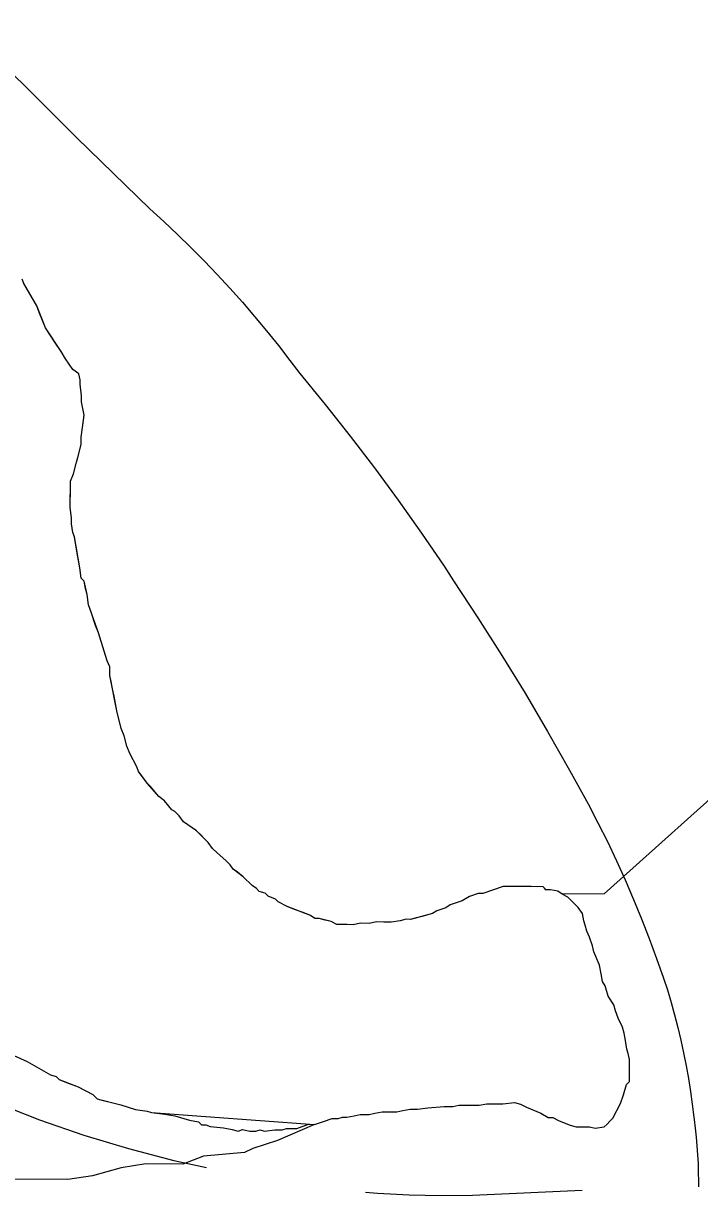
# Model space of a CAD drawing. Extents: x 3172231 to 3210228, y 940198 to 965780.
# Drawn here: x 3181183.9 to 3181351.8, y 960023.7 to 960314.7 of the extents above; entities that cross this region are included whole.
import ezdxf

# ---------------------------------------------------------------- set-up
doc = ezdxf.new("R2010")
doc.units = 0
for name, color, linetype in [('V-ROAD-CNTR', 7, 'Continuous'), ('V-SITE-VEGE', 7, 'Continuous'), ('V-TOPO-SHOR', 7, 'Continuous')]:
    doc.layers.add(name, color=color, linetype=linetype)

msp = doc.modelspace()

# ---------------------------------------------------------------- linework, layer by layer
at = {"layer": 'V-ROAD-CNTR'}
for points in [[(3181168.561, 960314.716), (3181197.09, 960286.338), (3181215.237, 960268.668), (3181215.237, 960268.668), (3181218.692, 960265.535), (3181222.092, 960262.34), (3181225.436, 960259.086), (3181228.721, 960255.774), (3181231.949, 960252.405), (3181235.117, 960248.981), (3181238.226, 960245.503), (3181241.273, 960241.971), (3181244.259, 960238.385), (3181247.18, 960234.747), (3181250.039, 960231.061), (3181252.468, 960227.819), (3181252.468, 960227.819), (3181258.786, 960220.106), (3181264.971, 960212.285), (3181271.016, 960204.357), (3181276.923, 960196.327), (3181282.69, 960188.192), (3181288.314, 960179.959)], [(3181288.314, 960179.959), (3181290.7, 960176.371), (3181290.7, 960176.371), (3181296.752, 960167.153), (3181302.662, 960157.841), (3181308.425, 960148.436), (3181314.043, 960138.944), (3181319.511, 960129.363), (3181324.152, 960120.952), (3181324.152, 960120.952), (3181326.554, 960116.293), (3181328.874, 960111.593), (3181331.117, 960106.854), (3181333.278, 960102.076), (3181335.354, 960097.263), (3181337.351, 960092.415), (3181339.264, 960087.535), (3181341.093, 960082.622), (3181342.836, 960077.678), (3181343.815, 960074.782), (3181343.815, 960074.782), (3181344.718, 960071.683), (3181345.568, 960068.566), (3181346.364, 960065.437), (3181347.106, 960062.293), (3181347.792, 960059.137), (3181348.423, 960055.969), (3181348.998, 960052.791), (3181349.518, 960049.604), (3181349.981, 960046.407), (3181350.391, 960043.204), (3181350.46, 960042.602), (3181350.46, 960042.602), (3181350.72, 960040.423), (3181350.944, 960038.24), (3181351.13, 960036.054), (3181351.28, 960033.865), (3181351.39, 960031.674), (3181351.464, 960029.48), (3181351.501, 960027.287), (3181351.501, 960025.874)], [(3181136.292, 960066.369), (3181145.206, 960062.08), (3181155.943, 960056.405), (3181166.394, 960051.383), (3181177.049, 960046.756), (3181187.879, 960042.542), (3181198.866, 960038.747), (3181209.979, 960035.379), (3181221.199, 960032.447), (3181229.302, 960030.658)], [(3181268.796, 960024.561), (3181271.796, 960024.314), (3181279.678, 960023.903), (3181287.567, 960023.731), (3181295.371, 960023.79), (3181322.615, 960025.087)]]:
    msp.add_lwpolyline(points, dxfattribs=at)
at = {"layer": 'V-SITE-VEGE'}
for points in [[(3181196.148, 960188.325), (3181195.804, 960190.519), (3181195.816, 960191.979), (3181195.474, 960194.537), (3181195.533, 960201.107), (3181196.279, 960202.925), (3181197.034, 960205.838), (3181197.411, 960206.929), (3181198.169, 960210.208), (3181198.183, 960212.035), (3181198.966, 960217.501), (3181198.263, 960220.792), (3181198.278, 960222.252), (3181197.94, 960225.177), (3181197.948, 960226.273), (3181197.596, 960227.735), (3181196.146, 960228.843), (3181194.343, 960231.413), (3181193.266, 960233.248), (3181189.303, 960239.126), (3181187.161, 960244.621), (3181185.725, 960247.191), (3181183.925, 960250.124), (3181183.571, 960251.221)], [(3181363.922, 960130.713), (3181328.108, 960098.598), (3181317.627, 960098.533), (3181316.539, 960099.274), (3181314.717, 960099.655), (3181313.623, 960099.665), (3181312.898, 960100.403), (3181303.043, 960100.491), (3181297.919, 960098.715), (3181296.823, 960098.721), (3181294.624, 960098.01), (3181292.791, 960096.933), (3181289.86, 960095.864), (3181288.76, 960095.143), (3181286.563, 960094.433), (3181285.463, 960093.714), (3181279.974, 960092.301), (3181278.881, 960092.313), (3181277.416, 960091.961), (3181275.223, 960091.615), (3181271.571, 960091.647), (3181269.745, 960091.299), (3181267.553, 960091.32), (3181265.726, 960090.969), (3181261.71, 960091.006), (3181260.256, 960091.75), (3181257.344, 960092.505), (3181256.248, 960092.516), (3181255.161, 960093.257), (3181249.34, 960095.498), (3181247.159, 960096.612), (3181246.436, 960097.349), (3181244.618, 960098.094), (3181243.895, 960098.834), (3181242.441, 960099.209), (3181241.716, 960099.946), (3181240.626, 960100.685), (3181238.455, 960102.895), (3181235.918, 960104.742), (3181235.197, 960105.844), (3181234.111, 960106.95), (3181231.939, 960108.791), (3181230.853, 960109.899), (3181229.772, 960111.368), (3181226.878, 960114.315), (3181223.611, 960116.535), (3181222.53, 960118.003), (3181221.447, 960119.109), (3181220.718, 960119.48), (3181218.913, 960121.685), (3181217.463, 960122.793), (3181214.571, 960126.107), (3181212.411, 960129.046), (3181212.05, 960130.146), (3181210.258, 960133.445), (3181209.544, 960135.276), (3181208.837, 960137.836), (3181208.122, 960139.669), (3181207.068, 960144.06), (3181205.321, 960152.835), (3181205.343, 960155.025), (3181204.624, 960156.491), (3181202.496, 960163.446), (3181200.002, 960170.403), (3181199.662, 960172.963), (3181198.962, 960176.254), (3181198.237, 960176.994), (3181197.895, 960179.55), (3181196.504, 960187.228), (3181196.148, 960188.325)], [(3181181.48, 960058.507), (3181184.751, 960057.018), (3181190.561, 960053.682), (3181192.019, 960053.303), (3181192.742, 960052.565), (3181197.471, 960050.698), (3181201.104, 960048.84), (3181202.189, 960047.736), (3181208.016, 960046.225), (3181211.655, 960045.094), (3181214.574, 960044.705), (3181215.663, 960044.33), (3181256.158, 960041.412), (3181246.95, 960037.418), (3181240.819, 960035.436), (3181238.773, 960034.436), (3181228.574, 960033.509), (3181223.462, 960031.516), (3181214.291, 960031.6), (3181208.169, 960030.635), (3181201.02, 960028.661), (3181194.896, 960027.699), (3181179.614, 960027.836)]]:
    msp.add_lwpolyline(points, dxfattribs=at)
at = {"layer": 'V-TOPO-SHOR'}
for points in [[(3181267.553, 960091.318), (3181265.726, 960090.969), (3181264.266, 960090.984), (3181262.806, 960090.996), (3181261.71, 960091.006), (3181260.256, 960091.75), (3181258.8, 960092.127), (3181257.344, 960092.505), (3181256.248, 960092.516), (3181255.161, 960093.255), (3181253.342, 960094.001), (3181251.159, 960094.75), (3181249.34, 960095.498), (3181247.159, 960096.612), (3181246.436, 960097.349), (3181244.618, 960098.094), (3181243.895, 960098.832), (3181242.439, 960099.209), (3181241.716, 960099.946), (3181240.626, 960100.685), (3181238.455, 960102.895), (3181237.005, 960104.003), (3181235.918, 960104.742), (3181235.197, 960105.844), (3181234.111, 960106.95), (3181231.939, 960108.793), (3181230.853, 960109.899), (3181229.772, 960111.368), (3181228.686, 960112.473), (3181227.961, 960113.211), (3181226.878, 960114.315), (3181225.788, 960115.054), (3181223.611, 960116.535), (3181222.53, 960118.003), (3181221.445, 960119.109), (3181220.718, 960119.48), (3181218.913, 960121.685), (3181217.463, 960122.793), (3181215.296, 960125.37), (3181214.571, 960126.107), (3181213.49, 960127.575), (3181212.409, 960129.046), (3181212.052, 960130.144), (3181210.258, 960133.445), (3181209.544, 960135.276), (3181208.837, 960137.838), (3181208.122, 960139.669), (3181207.068, 960144.06), (3181206.369, 960147.715), (3181206.021, 960149.544), (3181205.673, 960151.371), (3181205.321, 960152.835), (3181205.331, 960153.929), (3181205.341, 960155.025), (3181204.624, 960156.491), (3181202.851, 960162.348), (3181202.496, 960163.446), (3181201.782, 960165.277), (3181200.717, 960168.572), (3181200.002, 960170.403), (3181199.662, 960172.963), (3181199.31, 960174.425), (3181198.96, 960176.254), (3181198.237, 960176.992), (3181197.895, 960179.55), (3181197.546, 960181.376), (3181197.196, 960183.205), (3181196.504, 960187.228), (3181196.148, 960188.325), (3181195.804, 960190.519), (3181195.816, 960191.979), (3181195.474, 960194.537), (3181195.521, 960199.647), (3181195.533, 960201.107), (3181196.279, 960202.925), (3181197.034, 960205.838), (3181197.409, 960206.929), (3181198.169, 960210.208), (3181198.185, 960212.035), (3181198.577, 960214.949), (3181198.966, 960217.501), (3181198.263, 960220.792), (3181198.278, 960222.252), (3181197.94, 960225.177), (3181197.948, 960226.273), (3181197.596, 960227.735), (3181196.146, 960228.843), (3181194.343, 960231.413), (3181193.266, 960233.248), (3181191.464, 960235.82), (3181189.303, 960239.126), (3181187.876, 960242.788), (3181187.161, 960244.621), (3181185.725, 960247.189), (3181184.646, 960249.022), (3181183.925, 960250.124), (3181183.571, 960251.221)], [(3181260.549, 960042.833), (3181262.009, 960042.821), (3181263.107, 960043.175), (3181264.203, 960043.165), (3181266.032, 960043.513), (3181267.494, 960043.865), (3181269.683, 960043.845), (3181271.147, 960044.197), (3181272.974, 960044.545), (3181274.07, 960044.537), (3181276.626, 960044.515), (3181278.088, 960044.867), (3181279.917, 960045.213), (3181281.742, 960045.199), (3181284.3, 960045.541), (3181288.318, 960045.868), (3181289.414, 960045.858), (3181290.507, 960045.85), (3181291.972, 960046.2), (3181294.527, 960046.178), (3181295.621, 960046.169), (3181297.081, 960046.155), (3181298.91, 960046.503), (3181301.099, 960046.485), (3181302.924, 960046.468), (3181305.849, 960046.806), (3181307.305, 960046.43), (3181308.759, 960045.686), (3181312.394, 960044.193), (3181314.211, 960043.081), (3181315.304, 960043.073), (3181316.758, 960042.329), (3181318.577, 960041.584), (3181319.669, 960041.207), (3181321.127, 960040.83), (3181323.316, 960040.81), (3181324.412, 960040.8), (3181325.868, 960040.423), (3181328.061, 960040.769), (3181328.797, 960041.492), (3181329.534, 960042.215), (3181330.269, 960042.938), (3181332.129, 960046.573), (3181332.876, 960048.754), (3181333.63, 960051.304), (3181334.367, 960052.027), (3181334.377, 960053.122), (3181334.406, 960056.407), (3181334.416, 960057.501), (3181334.064, 960058.965), (3181333.71, 960060.063), (3181333.364, 960062.257), (3181333.015, 960064.085), (3181332.663, 960065.548), (3181331.588, 960067.747), (3181330.873, 960069.578), (3181330.521, 960071.042), (3181329.081, 960073.246), (3181328.375, 960075.806), (3181327.654, 960076.91), (3181327.306, 960078.737), (3181326.96, 960080.93), (3181325.53, 960084.227), (3181325.178, 960085.692), (3181324.467, 960087.887), (3181323.75, 960089.356), (3181323.398, 960090.818), (3181323.044, 960091.916), (3181322.696, 960093.745), (3181321.612, 960095.215), (3181320.529, 960096.319), (3181319.804, 960097.056), (3181319.081, 960097.791), (3181317.627, 960098.535), (3181316.539, 960099.274), (3181314.717, 960099.655), (3181313.623, 960099.665), (3181313.26, 960100.034), (3181312.898, 960100.403), (3181309.98, 960100.429), (3181305.599, 960100.468), (3181303.043, 960100.491), (3181297.919, 960098.713), (3181296.823, 960098.721), (3181294.626, 960098.01), (3181292.791, 960096.933), (3181289.86, 960095.864), (3181288.76, 960095.143), (3181286.563, 960094.433), (3181285.463, 960093.714), (3181283.999, 960093.362), (3181282.901, 960093.005), (3181281.437, 960092.655), (3181279.974, 960092.303), (3181278.879, 960092.313), (3181277.416, 960091.961), (3181275.223, 960091.615), (3181273.396, 960091.631), (3181271.571, 960091.647), (3181269.745, 960091.299), (3181267.553, 960091.318)], [(3181181.48, 960058.507), (3181184.751, 960057.018), (3181190.561, 960053.682), (3181192.019, 960053.303), (3181192.742, 960052.565), (3181194.56, 960051.82), (3181197.471, 960050.698), (3181201.104, 960048.84), (3181202.189, 960047.736), (3181203.645, 960047.357), (3181205.102, 960046.98), (3181208.016, 960046.225), (3181211.655, 960045.096), (3181214.574, 960044.705), (3181215.663, 960044.33), (3181218.946, 960043.935), (3181221.498, 960043.548), (3181225.137, 960042.42), (3181227.324, 960042.035), (3181228.047, 960041.299), (3181229.143, 960041.289), (3181230.235, 960040.914), (3181233.518, 960040.519), (3181235.703, 960040.134), (3181237.161, 960039.757), (3181238.259, 960040.111), (3181240.079, 960039.731), (3181241.54, 960039.718), (3181242.637, 960040.073), (3181243.731, 960039.698), (3181243.731, 960039.698), (3181246.289, 960040.04), (3181248.114, 960040.023), (3181249.211, 960040.38), (3181251.765, 960040.355), (3181254.696, 960041.424), (3181256.156, 960041.412), (3181258.354, 960042.123), (3181260.549, 960042.833)]]:
    msp.add_lwpolyline(points, dxfattribs=at)

doc.saveas('drawing.dxf')
